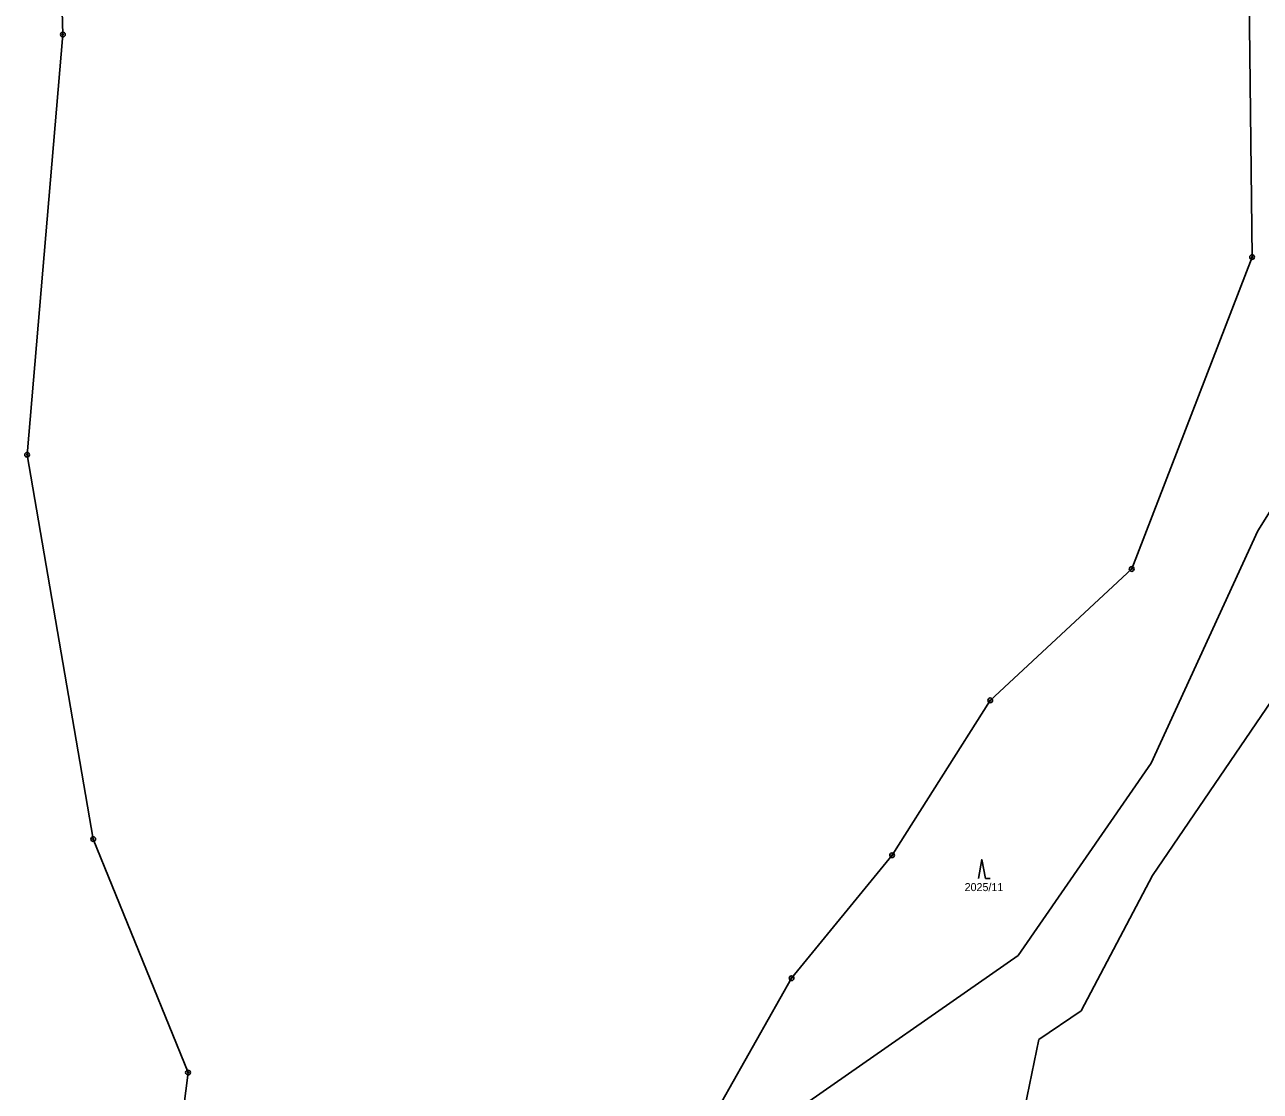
# Model space of a CAD drawing. Extents: x -439246 to -433691, y -1130252 to -1121148.
# Drawn here: x -435789.6 to -435527.1, y -1122538.2 to -1122311.7 of the extents above; entities that cross this region are included whole.
import ezdxf

# ---------------------------------------------------------------- set-up
doc = ezdxf.new("R2010")
doc.units = 0
for name, color, linetype in [('Vrstva 1', 7, 'Continuous'), ('Vrstva 18', 7, 'Continuous'), ('Vrstva 24', 7, 'Continuous'), ('Vrstva 25', 7, 'Continuous')]:
    doc.layers.add(name, color=color, linetype=linetype)

msp = doc.modelspace()

# ---------------------------------------------------------------- linework, layer by layer
at = {"layer": 'Vrstva 1'}
for points in [[(-435781.47, -1122313.83), (-435782.47, -1122278.9)], [(-435529.44, -1122305.74), (-435528.84, -1122361.07)], [(-435789.07, -1122403.06), (-435781.47, -1122313.83)], [(-435528.84, -1122361.07), (-435554.41, -1122427.3)], [(-435498.79, -1122373.17), (-435527.64, -1122419.19)], [(-435775.01, -1122484.65), (-435789.07, -1122403.06)], [(-435527.64, -1122419.19), (-435550.28, -1122468.55)], [(-435554.41, -1122427.3), (-435584.47, -1122455.19)], [(-435521.38, -1122450.41), (-435549.99, -1122492.38)], [(-435584.47, -1122455.19), (-435605.3, -1122488.09)], [(-435550.28, -1122468.55), (-435578.49, -1122509.39)], [(-435754.88, -1122534.22), (-435775.01, -1122484.65)], [(-435605.3, -1122488.09), (-435626.66, -1122514.2)], [(-435549.99, -1122492.38), (-435565.12, -1122521.13)], [(-435578.49, -1122509.39), (-435626.01, -1122542.45)], [(-435626.66, -1122514.2), (-435656.43, -1122566.81)], [(-435565.12, -1122521.13), (-435574.13, -1122527.2)], [(-435574.13, -1122527.2), (-435577.08, -1122541.66)], [(-435760.17, -1122575.86), (-435754.88, -1122534.22)]]:
    msp.add_lwpolyline(points, dxfattribs=at)
at = {"layer": 'Vrstva 24'}
for centre, radius in [((-435781.47, -1122313.83), 0.5), ((-435781.47, -1122313.83), 0.1), ((-435528.84, -1122361.07), 0.5), ((-435528.84, -1122361.07), 0.1), ((-435789.07, -1122403.06), 0.5), ((-435789.07, -1122403.06), 0.1), ((-435554.41, -1122427.3), 0.5), ((-435554.41, -1122427.3), 0.1), ((-435584.47, -1122455.19), 0.5), ((-435584.47, -1122455.19), 0.1), ((-435775.01, -1122484.65), 0.5), ((-435775.01, -1122484.65), 0.1), ((-435605.3, -1122488.09), 0.5), ((-435605.3, -1122488.09), 0.1), ((-435626.66, -1122514.2), 0.5), ((-435626.66, -1122514.2), 0.1), ((-435754.88, -1122534.22), 0.5), ((-435754.88, -1122534.22), 0.1)]:
    msp.add_circle(centre, radius, dxfattribs=at)
at = {"layer": 'Vrstva 25'}
msp.add_lwpolyline([(-435586.96, -1122492.99), (-435586.26, -1122488.99), (-435585.46, -1122492.99), (-435584.46, -1122492.99)], dxfattribs=at)

# ---------------------------------------------------------------- texts
at = {"layer": 'Vrstva 18'}
msp.add_text('2025/11', height=1.7, dxfattribs=at).set_placement((-435589.9, -1122495.69))

doc.saveas('drawing.dxf')
